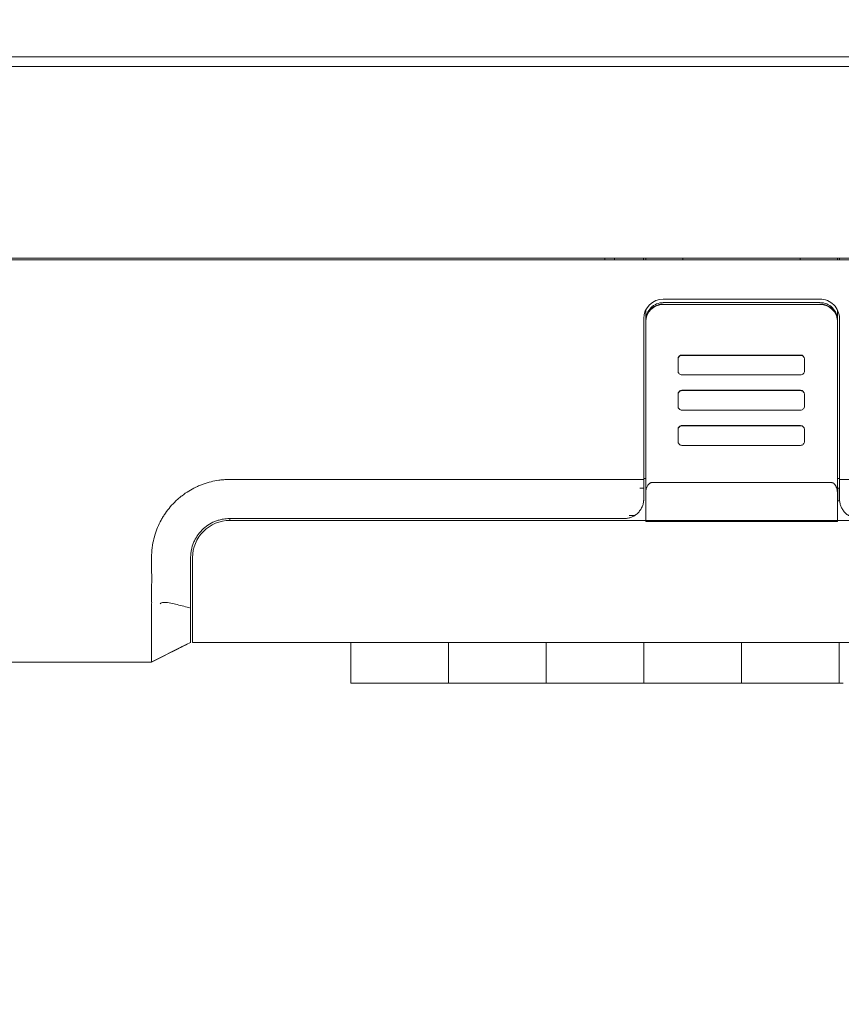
# Model space of a CAD drawing. Header units: millimetres. Extents: x -1114 to 1396, y -630 to 631.
# Tile 416 of 656: x 368 to 410, y -579 to -529. Entities that reach past the tile are written whole.
import ezdxf

# ---------------------------------------------------------------- set-up
doc = ezdxf.new("R2010")
doc.units = ezdxf.units.MM
doc.header["$MEASUREMENT"] = 0

msp = doc.modelspace()

# ---------------------------------------------------------------- linework, layer by layer
at = {"lineweight": 18}
for points, knots in [([(1038.9843, -629.7647), (1038.9843, -629.7647), (-1111.4882, -629.7647), (-1111.4882, -629.7647), (-1111.4882, -629.7647), (-1111.4882, -629.7647), (-1111.4882, 630.7883), (-1111.4882, 630.7883), (-1111.4882, 630.7883), (-1111.4882, 630.7883), (1038.9843, 630.7883), (1038.9843, 630.7883)], [0, 0, 0, 0, 0.3333333, 0.3333333, 0.3333333, 0.3333333, 0.6666667, 0.6666667, 0.6666667, 0.6666667, 1, 1, 1, 1]), ([(409.9144, -544.2008), (409.9144, -543.9355), (409.809, -543.6812), (409.6215, -543.4936), (409.6215, -543.4936), (409.4339, -543.3061), (409.1796, -543.2008), (408.9144, -543.2008)], [0, 0, 0, 0, 0.5, 0.5, 0.5, 0.5, 1, 1, 1, 1]), ([(400.8928, -543.3842), (400.6541, -543.3842), (400.4252, -543.4789), (400.2564, -543.6474), (400.2564, -543.6474), (400.0876, -543.816), (399.9928, -544.0446), (399.9928, -544.283)], [0, 0, 0, 0, 0.5, 0.5, 0.5, 0.5, 1, 1, 1, 1]), ([(399.9928, -544.3574), (399.9928, -544.298), (399.9986, -544.2397), (400.01, -544.1823), (400.01, -544.1823), (400.0158, -544.1536), (400.0229, -544.1251), (400.0314, -544.0969), (400.0314, -544.0969), (400.04, -544.0687), (400.05, -544.0406), (400.0613, -544.0134), (400.0613, -544.0134), (400.0839, -543.959), (400.1115, -543.9074), (400.1441, -543.8586), (400.1441, -543.8586), (400.1523, -543.8464), (400.1607, -543.8344), (400.1695, -543.8225), (400.1695, -543.8225), (400.1783, -543.8106), (400.1874, -543.7989), (400.1969, -543.7875), (400.1969, -543.7875), (400.2157, -543.7646), (400.2354, -543.7428), (400.2562, -543.7221), (400.2562, -543.7221), (400.2977, -543.6806), (400.3429, -543.6434), (400.3921, -543.6106), (400.3921, -543.6106), (400.4043, -543.6023), (400.4169, -543.5944), (400.4296, -543.5868), (400.4296, -543.5868), (400.4423, -543.5792), (400.4552, -543.5719), (400.4681, -543.5649), (400.4681, -543.5649), (400.4941, -543.5511), (400.5206, -543.5385), (400.5477, -543.5273), (400.5477, -543.5273), (400.5747, -543.5161), (400.6023, -543.5062), (400.6304, -543.4976), (400.6304, -543.4976), (400.6445, -543.4934), (400.6587, -543.4894), (400.6731, -543.4858), (400.6731, -543.4858), (400.6874, -543.4822), (400.7019, -543.4789), (400.7165, -543.476), (400.7165, -543.476), (400.7746, -543.4644), (400.8334, -543.4586), (400.8928, -543.4586)], [0, 0, 0, 0, 0.0666667, 0.0666667, 0.0666667, 0.0666667, 0.1333333, 0.1333333, 0.1333333, 0.1333333, 0.2, 0.2, 0.2, 0.2, 0.2666667, 0.2666667, 0.2666667, 0.2666667, 0.3333333, 0.3333333, 0.3333333, 0.3333333, 0.4, 0.4, 0.4, 0.4, 0.4666667, 0.4666667, 0.4666667, 0.4666667, 0.5333333, 0.5333333, 0.5333333, 0.5333333, 0.6, 0.6, 0.6, 0.6, 0.6666667, 0.6666667, 0.6666667, 0.6666667, 0.7333333, 0.7333333, 0.7333333, 0.7333333, 0.8, 0.8, 0.8, 0.8, 0.8666667, 0.8666667, 0.8666667, 0.8666667, 0.9333333, 0.9333333, 0.9333333, 0.9333333, 1, 1, 1, 1]), ([(409.8144, -544.283), (409.8144, -544.0446), (409.7195, -543.816), (409.5507, -543.6474), (409.5507, -543.6474), (409.382, -543.4789), (409.153, -543.3842), (408.9144, -543.3842)], [0, 0, 0, 0, 0.5, 0.5, 0.5, 0.5, 1, 1, 1, 1]), ([(408.9144, -543.4586), (408.9738, -543.4586), (409.0322, -543.4644), (409.0897, -543.4758), (409.0897, -543.4758), (409.1184, -543.4815), (409.1469, -543.4886), (409.1752, -543.4972), (409.1752, -543.4972), (409.2034, -543.5057), (409.2315, -543.5157), (409.2588, -543.527), (409.2588, -543.527), (409.3132, -543.5495), (409.3649, -543.5771), (409.4138, -543.6097), (409.4138, -543.6097), (409.426, -543.6178), (409.4381, -543.6263), (409.4499, -543.6351), (409.4499, -543.6351), (409.4618, -543.6439), (409.4735, -543.653), (409.485, -543.6624), (409.485, -543.6624), (409.5079, -543.6811), (409.5298, -543.7009), (409.5505, -543.7216), (409.5505, -543.7216), (409.592, -543.763), (409.6293, -543.8082), (409.6622, -543.8573), (409.6622, -543.8573), (409.6704, -543.8696), (409.6784, -543.8821), (409.686, -543.8948), (409.686, -543.8948), (409.6936, -543.9075), (409.7009, -543.9203), (409.7079, -543.9333), (409.7079, -543.9333), (409.7218, -543.9592), (409.7343, -543.9857), (409.7455, -544.0127), (409.7455, -544.0127), (409.7568, -544.0397), (409.7667, -544.0673), (409.7753, -544.0954), (409.7753, -544.0954), (409.7795, -544.1094), (409.7835, -544.1236), (409.7871, -544.1379), (409.7871, -544.1379), (409.7907, -544.1523), (409.794, -544.1668), (409.7969, -544.1813), (409.7969, -544.1813), (409.8085, -544.2393), (409.8144, -544.298), (409.8144, -544.3574)], [0, 0, 0, 0, 0.0666667, 0.0666667, 0.0666667, 0.0666667, 0.1333333, 0.1333333, 0.1333333, 0.1333333, 0.2, 0.2, 0.2, 0.2, 0.2666667, 0.2666667, 0.2666667, 0.2666667, 0.3333333, 0.3333333, 0.3333333, 0.3333333, 0.4, 0.4, 0.4, 0.4, 0.4666667, 0.4666667, 0.4666667, 0.4666667, 0.5333333, 0.5333333, 0.5333333, 0.5333333, 0.6, 0.6, 0.6, 0.6, 0.6666667, 0.6666667, 0.6666667, 0.6666667, 0.7333333, 0.7333333, 0.7333333, 0.7333333, 0.8, 0.8, 0.8, 0.8, 0.8666667, 0.8666667, 0.8666667, 0.8666667, 0.9333333, 0.9333333, 0.9333333, 0.9333333, 1, 1, 1, 1]), ([(401.8466, -546.0832), (401.7936, -546.0832), (401.7427, -546.1042), (401.7052, -546.1417), (401.7052, -546.1417), (401.6677, -546.1792), (401.6466, -546.23), (401.6466, -546.2829)], [0, 0, 0, 0, 0.5, 0.5, 0.5, 0.5, 1, 1, 1, 1]), ([(408.1214, -546.2829), (408.1214, -546.23), (408.1003, -546.1792), (408.0628, -546.1417), (408.0628, -546.1417), (408.0253, -546.1042), (407.9744, -546.0832), (407.9214, -546.0832)], [0, 0, 0, 0, 0.5, 0.5, 0.5, 0.5, 1, 1, 1, 1]), ([(401.6466, -546.8821), (401.6466, -546.9351), (401.6677, -546.9859), (401.7052, -547.0233), (401.7052, -547.0233), (401.7427, -547.0608), (401.7936, -547.0818), (401.8466, -547.0818)], [0, 0, 0, 0, 0.5, 0.5, 0.5, 0.5, 1, 1, 1, 1]), ([(407.9214, -547.0818), (407.9744, -547.0818), (408.0253, -547.0608), (408.0628, -547.0233), (408.0628, -547.0233), (408.1003, -546.9859), (408.1214, -546.9351), (408.1214, -546.8821)], [0, 0, 0, 0, 0.5, 0.5, 0.5, 0.5, 1, 1, 1, 1]), ([(401.8466, -547.8735), (401.7936, -547.8735), (401.7427, -547.8945), (401.7052, -547.932), (401.7052, -547.932), (401.6677, -547.9694), (401.6466, -548.0202), (401.6466, -548.0732)], [0, 0, 0, 0, 0.5, 0.5, 0.5, 0.5, 1, 1, 1, 1]), ([(401.8466, -547.8902), (401.7936, -547.8902), (401.7427, -547.9112), (401.7052, -547.9487), (401.7052, -547.9487), (401.6677, -547.9861), (401.6466, -548.0369), (401.6466, -548.0899)], [0, 0, 0, 0, 0.5, 0.5, 0.5, 0.5, 1, 1, 1, 1]), ([(408.1214, -548.0899), (408.1214, -548.0369), (408.1003, -547.9861), (408.0628, -547.9487), (408.0628, -547.9487), (408.0253, -547.9112), (407.9744, -547.8902), (407.9214, -547.8902)], [0, 0, 0, 0, 0.5, 0.5, 0.5, 0.5, 1, 1, 1, 1]), ([(401.6466, -548.6891), (401.6466, -548.742), (401.6677, -548.7928), (401.7052, -548.8303), (401.7052, -548.8303), (401.7427, -548.8677), (401.7936, -548.8888), (401.8466, -548.8888)], [0, 0, 0, 0, 0.5, 0.5, 0.5, 0.5, 1, 1, 1, 1]), ([(407.9214, -548.8888), (407.9744, -548.8888), (408.0253, -548.8677), (408.0628, -548.8303), (408.0628, -548.8303), (408.1003, -548.7928), (408.1214, -548.742), (408.1214, -548.6891)], [0, 0, 0, 0, 0.5, 0.5, 0.5, 0.5, 1, 1, 1, 1]), ([(401.8466, -549.6804), (401.7936, -549.6804), (401.7427, -549.7015), (401.7052, -549.7389), (401.7052, -549.7389), (401.6677, -549.7764), (401.6466, -549.8272), (401.6466, -549.8802)], [0, 0, 0, 0, 0.5, 0.5, 0.5, 0.5, 1, 1, 1, 1]), ([(401.8466, -549.6971), (401.7936, -549.6971), (401.7427, -549.7181), (401.7052, -549.7556), (401.7052, -549.7556), (401.6677, -549.7931), (401.6466, -549.8439), (401.6466, -549.8968)], [0, 0, 0, 0, 0.5, 0.5, 0.5, 0.5, 1, 1, 1, 1]), ([(408.1214, -549.8968), (408.1214, -549.8439), (408.1003, -549.7931), (408.0628, -549.7556), (408.0628, -549.7556), (408.0253, -549.7181), (407.9744, -549.6971), (407.9214, -549.6971)], [0, 0, 0, 0, 0.5, 0.5, 0.5, 0.5, 1, 1, 1, 1]), ([(401.6466, -550.496), (401.6466, -550.549), (401.6677, -550.5998), (401.7052, -550.6372), (401.7052, -550.6372), (401.7427, -550.6747), (401.7936, -550.6957), (401.8466, -550.6957)], [0, 0, 0, 0, 0.5, 0.5, 0.5, 0.5, 1, 1, 1, 1]), ([(407.9214, -550.6957), (407.9744, -550.6957), (408.0253, -550.6747), (408.0628, -550.6372), (408.0628, -550.6372), (408.1003, -550.5998), (408.1214, -550.549), (408.1214, -550.496)], [0, 0, 0, 0, 0.5, 0.5, 0.5, 0.5, 1, 1, 1, 1]), ([(374.7614, -555.6897), (374.7875, -555.5527), (374.8207, -555.4183), (374.8606, -555.2864), (374.8606, -555.2864), (374.9005, -555.1545), (374.947, -555.0251), (375.0002, -554.8981), (375.0002, -554.8981), (375.0534, -554.7712), (375.1132, -554.6467), (375.1797, -554.5248), (375.1797, -554.5248), (375.213, -554.4639), (375.248, -554.4034), (375.2844, -554.3442), (375.2844, -554.3442), (375.3208, -554.2851), (375.3586, -554.2271), (375.3978, -554.1702), (375.3978, -554.1702), (375.5545, -553.9428), (375.7332, -553.7338), (375.934, -553.5432), (375.934, -553.5432), (375.9842, -553.4956), (376.0358, -553.4491), (376.0888, -553.4038), (376.0888, -553.4038), (376.1418, -553.3585), (376.1958, -553.3147), (376.2506, -553.2725), (376.2506, -553.2725), (376.3604, -553.1881), (376.4738, -553.1098), (376.5909, -553.0375), (376.5909, -553.0375), (376.7079, -552.9653), (376.8286, -552.8991), (376.953, -552.8391), (376.953, -552.8391), (377.0151, -552.809), (377.0782, -552.7806), (377.1423, -552.7537), (377.1423, -552.7537), (377.2064, -552.7268), (377.2715, -552.7015), (377.3369, -552.6781), (377.3369, -552.6781), (377.4677, -552.6312), (377.6, -552.5914), (377.7336, -552.5585), (377.7336, -552.5585), (377.8673, -552.5256), (378.0024, -552.4995), (378.1388, -552.4802), (378.1388, -552.4802), (378.1729, -552.4754), (378.2071, -552.471), (378.2414, -552.4671), (378.2414, -552.4671), (378.2757, -552.4632), (378.3101, -552.4599), (378.3446, -552.4571), (378.3446, -552.4571), (378.4137, -552.4516), (378.4831, -552.4481), (378.5529, -552.4458), (378.5529, -552.4458), (378.6226, -552.4436), (378.6923, -552.4426), (378.7621, -552.4421), (378.7621, -552.4421), (378.8318, -552.4415), (378.9015, -552.4414), (378.9713, -552.4415), (378.9713, -552.4415), (379.041, -552.4416), (379.1108, -552.4419), (379.1805, -552.4423), (379.1805, -552.4423), (379.2502, -552.4426), (379.32, -552.4428), (379.3897, -552.4429), (379.3897, -552.4429), (379.5292, -552.4432), (379.6687, -552.4431), (379.8081, -552.4431), (379.8081, -552.4431), (382.0398, -552.443), (384.2714, -552.4429), (386.503, -552.4429), (386.503, -552.4429), (390.9663, -552.4427), (395.4295, -552.4426), (399.8928, -552.4426)], [0, 0, 0, 0, 0.0416667, 0.0416667, 0.0416667, 0.0416667, 0.0833333, 0.0833333, 0.0833333, 0.0833333, 0.125, 0.125, 0.125, 0.125, 0.1666667, 0.1666667, 0.1666667, 0.1666667, 0.2083333, 0.2083333, 0.2083333, 0.2083333, 0.25, 0.25, 0.25, 0.25, 0.2916667, 0.2916667, 0.2916667, 0.2916667, 0.3333333, 0.3333333, 0.3333333, 0.3333333, 0.375, 0.375, 0.375, 0.375, 0.4166667, 0.4166667, 0.4166667, 0.4166667, 0.4583333, 0.4583333, 0.4583333, 0.4583333, 0.5, 0.5, 0.5, 0.5, 0.5416667, 0.5416667, 0.5416667, 0.5416667, 0.5833333, 0.5833333, 0.5833333, 0.5833333, 0.625, 0.625, 0.625, 0.625, 0.6666667, 0.6666667, 0.6666667, 0.6666667, 0.7083333, 0.7083333, 0.7083333, 0.7083333, 0.75, 0.75, 0.75, 0.75, 0.7916667, 0.7916667, 0.7916667, 0.7916667, 0.8333333, 0.8333333, 0.8333333, 0.8333333, 0.875, 0.875, 0.875, 0.875, 0.9166667, 0.9166667, 0.9166667, 0.9166667, 0.9583333, 0.9583333, 0.9583333, 0.9583333, 1, 1, 1, 1]), ([(400.2928, -552.6037), (400.2823, -552.6043), (400.2717, -552.605), (400.2615, -552.6069), (400.2615, -552.6069), (400.2509, -552.6089), (400.2405, -552.6122), (400.2307, -552.6163), (400.2307, -552.6163), (400.22, -552.6208), (400.2099, -552.6261), (400.2004, -552.6321), (400.2004, -552.6321), (400.1877, -552.64), (400.1761, -552.6492), (400.1653, -552.659), (400.1653, -552.659), (400.1533, -552.67), (400.1423, -552.6819), (400.1322, -552.6943), (400.1322, -552.6943), (400.0944, -552.7409), (400.0684, -552.7944), (400.0483, -552.8491), (400.0483, -552.8491), (400.029, -552.9016), (400.015, -552.9552), (400.0067, -553.0095), (400.0067, -553.0095), (399.9977, -553.0682), (399.9952, -553.1277), (399.9928, -553.1872)], [0, 0, 0, 0, 0.125, 0.125, 0.125, 0.125, 0.25, 0.25, 0.25, 0.25, 0.375, 0.375, 0.375, 0.375, 0.5, 0.5, 0.5, 0.5, 0.625, 0.625, 0.625, 0.625, 0.75, 0.75, 0.75, 0.75, 0.875, 0.875, 0.875, 0.875, 1, 1, 1, 1]), ([(409.8144, -553.1871), (409.8144, -553.1297), (409.8101, -553.0729), (409.8013, -553.0168), (409.8013, -553.0168), (409.7969, -552.9888), (409.7913, -552.9609), (409.7845, -552.9332), (409.7845, -552.9332), (409.7776, -552.9056), (409.7694, -552.8781), (409.7595, -552.8509), (409.7595, -552.8509), (409.7546, -552.8373), (409.7492, -552.8237), (409.7434, -552.8103), (409.7434, -552.8103), (409.7375, -552.7968), (409.7312, -552.7834), (409.7243, -552.7702), (409.7243, -552.7702), (409.7173, -552.7571), (409.7099, -552.7442), (409.7018, -552.7316), (409.7018, -552.7316), (409.6937, -552.7189), (409.6849, -552.7066), (409.6754, -552.6948), (409.6754, -552.6948), (409.6658, -552.683), (409.6555, -552.6717), (409.6443, -552.6612), (409.6443, -552.6612), (409.6386, -552.6559), (409.6327, -552.6508), (409.6265, -552.646), (409.6265, -552.646), (409.6203, -552.6411), (409.6138, -552.6365), (409.6071, -552.6322), (409.6071, -552.6322), (409.6004, -552.628), (409.5934, -552.6241), (409.5861, -552.6206), (409.5861, -552.6206), (409.5788, -552.6171), (409.5711, -552.614), (409.5633, -552.6115), (409.5633, -552.6115), (409.5555, -552.609), (409.5476, -552.607), (409.5394, -552.6057), (409.5394, -552.6057), (409.5312, -552.6043), (409.5228, -552.6036), (409.5144, -552.6036)], [0, 0, 0, 0, 0.0714286, 0.0714286, 0.0714286, 0.0714286, 0.1428571, 0.1428571, 0.1428571, 0.1428571, 0.2142857, 0.2142857, 0.2142857, 0.2142857, 0.2857143, 0.2857143, 0.2857143, 0.2857143, 0.3571429, 0.3571429, 0.3571429, 0.3571429, 0.4285714, 0.4285714, 0.4285714, 0.4285714, 0.5, 0.5, 0.5, 0.5, 0.5714286, 0.5714286, 0.5714286, 0.5714286, 0.6428571, 0.6428571, 0.6428571, 0.6428571, 0.7142857, 0.7142857, 0.7142857, 0.7142857, 0.7857143, 0.7857143, 0.7857143, 0.7857143, 0.8571429, 0.8571429, 0.8571429, 0.8571429, 0.9285714, 0.9285714, 0.9285714, 0.9285714, 1, 1, 1, 1]), ([(409.9144, -553.4424), (409.9144, -553.4369), (409.9144, -553.4313), (409.9144, -553.4257), (409.9144, -553.4257), (409.9144, -553.0982), (409.9144, -552.7708), (409.9144, -552.4433)], [0, 0, 0, 0, 0.5, 0.5, 0.5, 0.5, 1, 1, 1, 1]), ([(409.8144, -553.1871), (409.8144, -553.6408), (409.8144, -554.0944), (409.8144, -554.5482), (409.8144, -554.5482), (409.8144, -554.5482), (409.8144, -554.5482), (409.8144, -554.5482)], [0, 0, 0, 0, 0.5, 0.5, 0.5, 0.5, 1, 1, 1, 1]), ([(398.8928, -554.4424), (398.9206, -554.4418), (398.9483, -554.4412), (398.976, -554.4391), (398.976, -554.4391), (399.0034, -554.437), (399.0307, -554.4335), (399.0578, -554.429), (399.0578, -554.429), (399.0848, -554.4244), (399.1116, -554.4188), (399.1381, -554.4121), (399.1381, -554.4121), (399.1648, -554.4053), (399.1912, -554.3974), (399.2171, -554.3885), (399.2171, -554.3885), (399.2434, -554.3794), (399.2693, -554.3693), (399.2946, -554.3582), (399.2946, -554.3582), (399.3561, -554.3312), (399.4146, -554.2983), (399.4685, -554.2604), (399.4685, -554.2604), (399.5236, -554.2216), (399.5739, -554.1776), (399.6192, -554.1297), (399.6192, -554.1297), (399.6636, -554.0828), (399.7032, -554.0322), (399.737, -553.9787), (399.737, -553.9787), (399.7716, -553.9243), (399.8002, -553.867), (399.8236, -553.8079), (399.8236, -553.8079), (399.8468, -553.7495), (399.8648, -553.6894), (399.8755, -553.6285), (399.8755, -553.6285), (399.8863, -553.5671), (399.8895, -553.5048), (399.8928, -553.4424)], [0, 0, 0, 0, 0.0909091, 0.0909091, 0.0909091, 0.0909091, 0.1818182, 0.1818182, 0.1818182, 0.1818182, 0.2727273, 0.2727273, 0.2727273, 0.2727273, 0.3636364, 0.3636364, 0.3636364, 0.3636364, 0.4545455, 0.4545455, 0.4545455, 0.4545455, 0.5454545, 0.5454545, 0.5454545, 0.5454545, 0.6363636, 0.6363636, 0.6363636, 0.6363636, 0.7272727, 0.7272727, 0.7272727, 0.7272727, 0.8181818, 0.8181818, 0.8181818, 0.8181818, 0.9090909, 0.9090909, 0.9090909, 0.9090909, 1, 1, 1, 1]), ([(409.9144, -553.4424), (409.9144, -553.505), (409.9202, -553.5667), (409.9316, -553.6276), (409.9316, -553.6276), (409.9374, -553.658), (409.9445, -553.6882), (409.9531, -553.7182), (409.9531, -553.7182), (409.9617, -553.7482), (409.9718, -553.778), (409.9834, -553.8076), (409.9834, -553.8076), (410.0065, -553.8666), (410.0351, -553.923), (410.069, -553.9766), (410.069, -553.9766), (410.0859, -554.0034), (410.1042, -554.0296), (410.1239, -554.055), (410.1239, -554.055), (410.1436, -554.0804), (410.1648, -554.1052), (410.1874, -554.1291), (410.1874, -554.1291), (410.2326, -554.177), (410.2821, -554.22), (410.3361, -554.2583), (410.3361, -554.2583), (410.3631, -554.2774), (410.3912, -554.2953), (410.4204, -554.312), (410.4204, -554.312), (410.4351, -554.3203), (410.45, -554.3283), (410.4653, -554.3359), (410.4653, -554.3359), (410.4805, -554.3436), (410.4961, -554.3509), (410.5117, -554.3578), (410.5117, -554.3578), (410.5743, -554.3853), (410.6393, -554.4063), (410.7066, -554.4206), (410.7066, -554.4206), (410.7402, -554.4278), (410.7745, -554.4332), (410.8094, -554.4369), (410.8094, -554.4369), (410.8442, -554.4406), (410.8792, -554.4424), (410.9143, -554.4424)], [0, 0, 0, 0, 0.0769231, 0.0769231, 0.0769231, 0.0769231, 0.1538462, 0.1538462, 0.1538462, 0.1538462, 0.2307692, 0.2307692, 0.2307692, 0.2307692, 0.3076923, 0.3076923, 0.3076923, 0.3076923, 0.3846154, 0.3846154, 0.3846154, 0.3846154, 0.4615385, 0.4615385, 0.4615385, 0.4615385, 0.5384615, 0.5384615, 0.5384615, 0.5384615, 0.6153846, 0.6153846, 0.6153846, 0.6153846, 0.6923077, 0.6923077, 0.6923077, 0.6923077, 0.7692308, 0.7692308, 0.7692308, 0.7692308, 0.8461538, 0.8461538, 0.8461538, 0.8461538, 0.9230769, 0.9230769, 0.9230769, 0.9230769, 1, 1, 1, 1]), ([(376.69, -556.4424), (376.6904, -556.4112), (376.6909, -556.38), (376.6922, -556.3488), (376.6922, -556.3488), (376.6937, -556.3145), (376.6963, -556.2802), (376.6997, -556.246), (376.6997, -556.246), (376.7062, -556.1812), (376.7157, -556.1167), (376.7283, -556.0528), (376.7283, -556.0528), (376.7538, -555.9243), (376.7921, -555.7981), (376.8423, -555.6771), (376.8423, -555.6771), (376.8672, -555.6168), (376.8952, -555.5577), (376.9259, -555.5002), (376.9259, -555.5002), (376.9566, -555.4427), (376.9901, -555.3868), (377.0262, -555.3326), (377.0262, -555.3326), (377.099, -555.2235), (377.1826, -555.1215), (377.2753, -555.0287), (377.2753, -555.0287), (377.3675, -554.9364), (377.4688, -554.8532), (377.5773, -554.7806), (377.5773, -554.7806), (377.6861, -554.7077), (377.8022, -554.6456), (377.923, -554.5954), (377.923, -554.5954), (377.9786, -554.5723), (378.0352, -554.5517), (378.0926, -554.5338), (378.0926, -554.5338), (378.1601, -554.5126), (378.2288, -554.4951), (378.2982, -554.4812), (378.2982, -554.4812), (378.3941, -554.462), (378.4914, -554.4497), (378.589, -554.4452), (378.589, -554.4452), (378.6227, -554.4437), (378.6563, -554.4431), (378.69, -554.4424)], [0, 0, 0, 0, 0.0769231, 0.0769231, 0.0769231, 0.0769231, 0.1538462, 0.1538462, 0.1538462, 0.1538462, 0.2307692, 0.2307692, 0.2307692, 0.2307692, 0.3076923, 0.3076923, 0.3076923, 0.3076923, 0.3846154, 0.3846154, 0.3846154, 0.3846154, 0.4615385, 0.4615385, 0.4615385, 0.4615385, 0.5384615, 0.5384615, 0.5384615, 0.5384615, 0.6153846, 0.6153846, 0.6153846, 0.6153846, 0.6923077, 0.6923077, 0.6923077, 0.6923077, 0.7692308, 0.7692308, 0.7692308, 0.7692308, 0.8461538, 0.8461538, 0.8461538, 0.8461538, 0.9230769, 0.9230769, 0.9230769, 0.9230769, 1, 1, 1, 1]), ([(378.69, -554.5423), (378.1861, -554.5423), (377.7028, -554.7424), (377.3465, -555.0988), (377.3465, -555.0988), (376.9902, -555.4551), (376.79, -555.9384), (376.79, -556.4423)], [0, 0, 0, 0, 0.5, 0.5, 0.5, 0.5, 1, 1, 1, 1]), ([(378.69, -554.4421), (378.7783, -554.441), (378.8655, -554.4426), (378.9509, -554.4428), (378.9509, -554.4428), (379.0363, -554.443), (379.1218, -554.4427), (379.2154, -554.4425), (379.2154, -554.4425), (379.3091, -554.4423), (379.4115, -554.4422), (379.5164, -554.4422), (379.5164, -554.4422), (379.6213, -554.4422), (379.7278, -554.4422), (379.8338, -554.4422), (379.8338, -554.4422), (380.2575, -554.4422), (380.6812, -554.4422), (381.1049, -554.4422), (381.1049, -554.4422), (381.9523, -554.4422), (382.7996, -554.4423), (383.6469, -554.4423), (383.6469, -554.4423), (385.3414, -554.4423), (387.0357, -554.4423), (388.7299, -554.4423), (388.7299, -554.4423), (392.1182, -554.4424), (395.5058, -554.4424), (398.8928, -554.4424)], [0, 0, 0, 0, 0.125, 0.125, 0.125, 0.125, 0.25, 0.25, 0.25, 0.25, 0.375, 0.375, 0.375, 0.375, 0.5, 0.5, 0.5, 0.5, 0.625, 0.625, 0.625, 0.625, 0.75, 0.75, 0.75, 0.75, 0.875, 0.875, 0.875, 0.875, 1, 1, 1, 1]), ([(374.6946, -557.7051), (374.7016, -557.3682), (374.6867, -557.0314), (374.6858, -556.6945), (374.6858, -556.6945), (374.6853, -556.5261), (374.6884, -556.3579), (374.6995, -556.1903), (374.6995, -556.1903), (374.7106, -556.0227), (374.7297, -555.8557), (374.7614, -555.6897)], [0, 0, 0, 0, 0.3333333, 0.3333333, 0.3333333, 0.3333333, 0.6666667, 0.6666667, 0.6666667, 0.6666667, 1, 1, 1, 1]), ([(376.69, -557.0599), (376.69, -556.957), (376.69, -556.8541), (376.69, -556.7512), (376.69, -556.7512), (376.69, -556.6483), (376.69, -556.5454), (376.69, -556.4424)], [0, 0, 0, 0, 0.5, 0.5, 0.5, 0.5, 1, 1, 1, 1]), ([(376.69, -558.4897), (376.69, -558.2514), (376.69, -558.0131), (376.69, -557.7748), (376.69, -557.7748), (376.69, -557.5365), (376.69, -557.2982), (376.69, -557.0599)], [0, 0, 0, 0, 0.5, 0.5, 0.5, 0.5, 1, 1, 1, 1]), ([(374.6942, -558.7153), (374.6912, -558.5469), (374.6895, -558.3785), (374.6895, -558.2101), (374.6895, -558.2101), (374.6894, -558.0418), (374.6911, -557.8734), (374.6946, -557.7051)], [0, 0, 0, 0, 0.5, 0.5, 0.5, 0.5, 1, 1, 1, 1]), ([(374.694, -558.7924), (374.6898, -558.9591), (374.6892, -559.1235), (374.6896, -559.2856), (374.6896, -559.2856), (374.6899, -559.3667), (374.6903, -559.4472), (374.6908, -559.5271), (374.6908, -559.5271), (374.6912, -559.607), (374.6915, -559.6864), (374.6915, -559.7651), (374.6915, -559.7651), (374.6915, -559.8045), (374.6915, -559.8436), (374.6914, -559.8823), (374.6914, -559.8823), (374.6914, -559.9209), (374.6913, -559.9591), (374.6912, -559.9969), (374.6912, -559.9969), (374.6909, -560.0724), (374.6906, -560.1464), (374.6904, -560.2187), (374.6904, -560.2187), (374.6898, -560.3633), (374.6895, -560.5014), (374.6895, -560.6328), (374.6895, -560.6328), (374.6896, -560.6492), (374.6896, -560.6655), (374.6896, -560.6817), (374.6896, -560.6817), (374.6896, -560.6979), (374.6896, -560.7139), (374.6897, -560.7297), (374.6897, -560.7297), (374.6897, -560.7614), (374.6898, -560.7924), (374.6899, -560.8228), (374.6899, -560.8228), (374.6901, -560.8836), (374.6903, -560.9418), (374.6906, -560.9975), (374.6906, -560.9975), (374.6911, -561.109), (374.6915, -561.2104), (374.691, -561.3015), (374.691, -561.3015), (374.6909, -561.3243), (374.6907, -561.3464), (374.6906, -561.3678), (374.6906, -561.3678), (374.6904, -561.3891), (374.6903, -561.4096), (374.6902, -561.4293), (374.6902, -561.4293), (374.69, -561.4687), (374.6898, -561.505), (374.6898, -561.5382), (374.6898, -561.5382), (374.6898, -561.6045), (374.6905, -561.6585), (374.6924, -561.6997)], [0, 0, 0, 0, 0.0625, 0.0625, 0.0625, 0.0625, 0.125, 0.125, 0.125, 0.125, 0.1875, 0.1875, 0.1875, 0.1875, 0.25, 0.25, 0.25, 0.25, 0.3125, 0.3125, 0.3125, 0.3125, 0.375, 0.375, 0.375, 0.375, 0.4375, 0.4375, 0.4375, 0.4375, 0.5, 0.5, 0.5, 0.5, 0.5625, 0.5625, 0.5625, 0.5625, 0.625, 0.625, 0.625, 0.625, 0.6875, 0.6875, 0.6875, 0.6875, 0.75, 0.75, 0.75, 0.75, 0.8125, 0.8125, 0.8125, 0.8125, 0.875, 0.875, 0.875, 0.875, 0.9375, 0.9375, 0.9375, 0.9375, 1, 1, 1, 1]), ([(376.69, -559.0303), (376.5734, -558.9989), (376.4567, -558.9678), (376.3399, -558.9374), (376.3399, -558.9374), (376.1175, -558.8796), (375.8947, -558.8221), (375.6695, -558.7791), (375.6695, -558.7791), (375.5569, -558.7576), (375.4431, -558.7372), (375.3287, -558.7415), (375.3287, -558.7415), (375.2716, -558.7437), (375.2129, -558.7529), (375.1629, -558.7848), (375.1629, -558.7848), (375.1481, -558.7943), (375.1348, -558.8069), (375.1215, -558.8196)], [0, 0, 0, 0, 0.2, 0.2, 0.2, 0.2, 0.4, 0.4, 0.4, 0.4, 0.6, 0.6, 0.6, 0.6, 0.8, 0.8, 0.8, 0.8, 1, 1, 1, 1]), ([(376.69, -559.2026), (376.69, -559.1443), (376.69, -559.0854), (376.69, -559.0261), (376.69, -559.0261), (376.69, -558.9669), (376.69, -558.9072), (376.69, -558.8476), (376.69, -558.8476), (376.69, -558.7284), (376.69, -558.6091), (376.69, -558.4897)], [0, 0, 0, 0, 0.3333333, 0.3333333, 0.3333333, 0.3333333, 0.6666667, 0.6666667, 0.6666667, 0.6666667, 1, 1, 1, 1]), ([(376.69, -559.2026), (376.69, -559.3199), (376.69, -559.4335), (376.69, -559.5434), (376.69, -559.5434), (376.69, -559.5984), (376.69, -559.6524), (376.69, -559.7054), (376.69, -559.7054), (376.69, -559.7319), (376.69, -559.7582), (376.69, -559.7842), (376.69, -559.7842), (376.69, -559.8102), (376.69, -559.8361), (376.69, -559.8615), (376.69, -559.8615), (376.69, -559.9123), (376.69, -559.9614), (376.69, -560.0089), (376.69, -560.0089), (376.69, -560.0327), (376.69, -560.0561), (376.69, -560.079), (376.69, -560.079), (376.69, -560.102), (376.69, -560.1245), (376.69, -560.1465), (376.69, -560.1465), (376.69, -560.2345), (376.69, -560.3141), (376.69, -560.3858), (376.69, -560.3858), (376.69, -560.4216), (376.69, -560.4555), (376.69, -560.4872), (376.69, -560.4872), (376.69, -560.5031), (376.69, -560.5185), (376.69, -560.5334), (376.69, -560.5334), (376.69, -560.5482), (376.69, -560.5624), (376.69, -560.576), (376.69, -560.576), (376.69, -560.6304), (376.69, -560.6747), (376.69, -560.709), (376.69, -560.709), (376.69, -560.7261), (376.69, -560.7403), (376.69, -560.752), (376.69, -560.752), (376.69, -560.7578), (376.69, -560.763), (376.69, -560.7675), (376.69, -560.7675), (376.69, -560.7721), (376.69, -560.776), (376.69, -560.7793), (376.69, -560.7793), (376.69, -560.7926), (376.69, -560.7968), (376.69, -560.7947)], [0, 0, 0, 0, 0.0625, 0.0625, 0.0625, 0.0625, 0.125, 0.125, 0.125, 0.125, 0.1875, 0.1875, 0.1875, 0.1875, 0.25, 0.25, 0.25, 0.25, 0.3125, 0.3125, 0.3125, 0.3125, 0.375, 0.375, 0.375, 0.375, 0.4375, 0.4375, 0.4375, 0.4375, 0.5, 0.5, 0.5, 0.5, 0.5625, 0.5625, 0.5625, 0.5625, 0.625, 0.625, 0.625, 0.625, 0.6875, 0.6875, 0.6875, 0.6875, 0.75, 0.75, 0.75, 0.75, 0.8125, 0.8125, 0.8125, 0.8125, 0.875, 0.875, 0.875, 0.875, 0.9375, 0.9375, 0.9375, 0.9375, 1, 1, 1, 1]), ([(374.6924, -561.6997), (374.6932, -561.7151), (374.6929, -561.7286), (374.6922, -561.7402), (374.6922, -561.7402), (374.6915, -561.7518), (374.6903, -561.7615), (374.6894, -561.7692), (374.6894, -561.7692), (374.6876, -561.7847), (374.6868, -561.7924), (374.6929, -561.7924)], [0, 0, 0, 0, 0.3333333, 0.3333333, 0.3333333, 0.3333333, 0.6666667, 0.6666667, 0.6666667, 0.6666667, 1, 1, 1, 1])]:
    msp.add_open_spline(points, degree=3, knots=knots, dxfattribs=at)
for points in [[(336.8203, -530.7924), (336.8203, -530.7924), (436.3203, -530.7924), (436.3203, -530.7924)], [(436.3203, -531.2924), (436.3203, -531.2924), (336.8203, -531.2924), (336.8203, -531.2924)], [(412.8703, -541.0978), (412.8703, -541.0978), (355.7703, -541.0978), (355.7703, -541.0978)], [(397.8928, -541.1979), (397.8928, -541.1979), (397.8928, -541.0978), (397.8928, -541.0978)], [(398.3928, -541.1978), (398.3928, -541.1978), (398.3928, -541.0978), (398.3928, -541.0978)], [(399.8713, -541.1978), (399.8713, -541.1978), (399.8713, -541.0978), (399.8713, -541.0978)], [(399.9928, -541.0978), (399.9928, -541.0978), (399.9928, -541.1978), (399.9928, -541.1978)], [(401.8928, -541.0978), (401.8928, -541.0978), (401.8928, -541.1978), (401.8928, -541.1978)], [(407.8928, -541.1978), (407.8928, -541.1978), (407.8928, -541.0978), (407.8928, -541.0978)], [(409.8144, -541.0978), (409.8144, -541.0978), (409.8144, -541.1977), (409.8144, -541.1977)], [(409.9144, -541.1978), (409.9144, -541.1978), (409.9144, -541.0978), (409.9144, -541.0978)], [(436.3203, -541.1978), (436.3203, -541.1978), (336.8203, -541.1978), (336.8203, -541.1978)], [(400.8928, -543.2008), (400.3405, -543.2008), (399.8928, -543.6485), (399.8928, -544.2007)], [(400.8928, -543.2008), (400.8928, -543.2008), (408.9144, -543.2008), (408.9144, -543.2008)], [(400.8928, -543.4743), (400.4017, -543.4743), (400.0012, -543.8675), (399.9929, -544.3579)], [(400.8928, -543.3842), (400.8928, -543.3842), (408.9144, -543.3842), (408.9144, -543.3842)], [(400.8928, -543.4743), (400.8928, -543.4743), (408.9144, -543.4743), (408.9144, -543.4743)], [(409.8142, -544.3579), (409.8059, -543.8675), (409.4055, -543.4743), (408.9144, -543.4743)], [(399.8928, -552.4426), (399.8928, -552.4426), (399.8928, -544.2007), (399.8928, -544.2007)], [(399.9928, -543.7648), (399.9928, -543.7648), (399.9928, -544.283), (399.9928, -544.283)], [(409.8144, -543.7648), (409.8144, -543.7648), (409.8144, -544.283), (409.8144, -544.283)], [(409.9144, -552.4425), (409.9144, -552.4425), (409.9144, -544.2008), (409.9144, -544.2008)], [(399.9928, -544.3574), (399.9928, -544.3574), (399.9928, -544.283), (399.9928, -544.283)], [(399.9928, -544.3574), (399.9928, -544.3574), (399.9928, -544.283), (399.9928, -544.283)], [(399.9928, -553.1872), (399.9928, -553.1872), (399.9928, -544.3574), (399.9928, -544.3574)], [(399.9928, -553.1804), (399.9928, -553.1804), (399.9928, -544.3575), (399.9928, -544.3575)], [(409.8144, -544.283), (409.8144, -544.283), (409.8144, -544.3574), (409.8144, -544.3574)], [(409.8144, -544.3574), (409.8144, -544.3574), (409.8144, -553.1871), (409.8144, -553.1871)], [(409.8144, -544.3575), (409.8144, -544.3575), (409.8144, -553.1802), (409.8144, -553.1802)], [(401.8466, -546.0665), (401.7362, -546.0665), (401.6466, -546.156), (401.6466, -546.2663)], [(407.9214, -546.0665), (407.9214, -546.0665), (401.8466, -546.0665), (401.8466, -546.0665)], [(401.8466, -546.0832), (401.8466, -546.0832), (407.9214, -546.0832), (407.9214, -546.0832)], [(408.1214, -546.2663), (408.1214, -546.156), (408.0319, -546.0665), (407.9214, -546.0665)], [(401.6466, -546.2829), (401.6466, -546.2829), (401.6466, -546.2663), (401.6466, -546.2663)], [(401.6466, -546.8821), (401.6466, -546.8821), (401.6466, -546.2829), (401.6466, -546.2829)], [(408.1214, -546.2663), (408.1214, -546.2663), (408.1214, -546.2829), (408.1214, -546.2829)], [(408.1214, -546.2829), (408.1214, -546.2829), (408.1214, -546.2663), (408.1214, -546.2663)], [(408.1214, -546.2829), (408.1214, -546.2829), (408.1214, -546.8821), (408.1214, -546.8821)], [(407.9214, -547.0818), (407.9214, -547.0818), (401.8466, -547.0818), (401.8466, -547.0818)], [(401.6466, -548.0899), (401.6466, -548.0899), (401.6466, -548.0732), (401.6466, -548.0732)], [(401.6466, -548.6891), (401.6466, -548.6891), (401.6466, -548.0899), (401.6466, -548.0899)], [(407.9214, -547.8735), (407.9214, -547.8735), (401.8466, -547.8735), (401.8466, -547.8735)], [(401.8466, -547.8902), (401.8466, -547.8902), (407.9214, -547.8902), (407.9214, -547.8902)], [(408.1214, -548.0732), (408.1214, -547.9629), (408.0319, -547.8735), (407.9214, -547.8735)], [(408.1214, -548.0732), (408.1214, -548.0732), (408.1214, -548.0899), (408.1214, -548.0899)], [(408.1214, -548.0899), (408.1214, -548.0899), (408.1214, -548.0732), (408.1214, -548.0732)], [(408.1214, -548.0899), (408.1214, -548.0899), (408.1214, -548.6891), (408.1214, -548.6891)], [(407.9214, -548.8888), (407.9214, -548.8888), (401.8466, -548.8888), (401.8466, -548.8888)], [(407.9214, -549.6804), (407.9214, -549.6804), (401.8466, -549.6804), (401.8466, -549.6804)], [(401.8466, -549.6971), (401.8466, -549.6971), (407.9214, -549.6971), (407.9214, -549.6971)], [(408.1214, -549.8802), (408.1214, -549.7698), (408.0319, -549.6804), (407.9214, -549.6804)], [(401.6466, -549.8968), (401.6466, -549.8968), (401.6466, -549.8802), (401.6466, -549.8802)], [(401.6466, -549.8968), (401.6466, -549.8968), (401.6466, -549.8802), (401.6466, -549.8802)], [(401.6466, -550.496), (401.6466, -550.496), (401.6466, -549.8968), (401.6466, -549.8968)], [(408.1214, -549.8802), (408.1214, -549.8802), (408.1214, -549.8968), (408.1214, -549.8968)], [(408.1214, -549.8968), (408.1214, -549.8968), (408.1214, -549.8802), (408.1214, -549.8802)], [(408.1214, -549.8968), (408.1214, -549.8968), (408.1214, -550.496), (408.1214, -550.496)], [(407.9214, -550.6957), (407.9214, -550.6957), (401.8466, -550.6957), (401.8466, -550.6957)], [(399.9929, -552.3843), (399.9929, -552.3843), (399.8928, -552.3843), (399.8928, -552.3843)], [(399.8928, -553.4424), (399.8928, -553.1092), (399.8928, -552.7759), (399.8928, -552.4426)], [(409.5144, -552.6036), (409.5144, -552.6036), (400.2928, -552.6038), (400.2928, -552.6038)], [(409.9144, -552.3843), (409.9144, -552.3843), (409.8143, -552.3843), (409.8143, -552.3843)], [(409.9144, -552.4425), (409.9144, -552.4425), (427.5956, -552.4424), (427.5956, -552.4424)], [(399.8952, -552.8843), (399.8952, -552.8843), (399.6952, -552.8843), (399.6952, -552.8843)], [(399.8952, -553.5423), (399.8952, -553.5423), (399.8952, -552.8843), (399.8952, -552.8843)], [(399.8952, -553.5423), (399.8952, -553.5423), (399.8952, -552.8843), (399.8952, -552.8843)], [(399.8952, -552.8843), (399.8952, -552.8843), (399.8952, -553.5423), (399.8952, -553.5423)], [(399.8952, -552.8843), (399.8952, -552.8843), (399.8952, -553.5423), (399.8952, -553.5423)], [(399.9928, -554.5482), (399.9928, -554.0945), (399.9928, -553.6409), (399.9928, -553.1872)], [(409.8952, -552.8843), (409.8952, -552.8843), (409.8144, -552.8843), (409.8144, -552.8843)], [(409.8952, -553.5423), (409.8952, -553.5423), (409.8952, -552.8843), (409.8952, -552.8843)], [(409.8952, -553.5423), (409.8952, -553.5423), (409.8952, -552.8843), (409.8952, -552.8843)], [(409.9128, -552.8843), (409.9128, -552.8843), (409.8952, -552.8843), (409.8952, -552.8843)], [(409.8952, -552.8843), (409.8952, -552.8843), (409.8952, -553.5423), (409.8952, -553.5423)], [(409.8952, -552.8843), (409.8952, -552.8843), (409.8952, -553.5423), (409.8952, -553.5423)], [(409.9198, -553.5423), (409.9198, -553.5423), (409.8144, -553.5423), (409.8144, -553.5423)], [(399.1516, -554.2923), (399.1516, -554.2923), (399.4085, -554.2923), (399.4085, -554.2923)], [(378.69, -554.5423), (378.69, -554.5423), (399.9928, -554.5423), (399.9928, -554.5423)], [(378.6952, -554.5422), (378.6952, -554.5422), (378.6952, -554.4424), (378.6952, -554.4424)], [(409.8144, -554.5482), (409.8144, -554.5482), (399.9928, -554.5482), (399.9928, -554.5482)], [(399.9928, -554.5946), (399.9928, -554.5946), (399.9928, -554.5494), (399.9928, -554.5494)], [(399.9928, -554.5946), (399.9928, -554.5946), (409.8144, -554.5946), (409.8144, -554.5946)], [(409.8144, -554.5423), (409.8144, -554.5423), (431.0956, -554.5423), (431.0956, -554.5423)], [(409.8144, -554.5493), (409.8144, -554.5493), (409.8144, -554.5946), (409.8144, -554.5946)], [(376.79, -558.7923), (376.79, -558.7923), (376.79, -556.4423), (376.79, -556.4423)], [(374.694, -558.7924), (374.6946, -558.7667), (374.6947, -558.741), (374.6942, -558.7153)], [(376.79, -560.7923), (376.79, -560.7923), (376.79, -558.7923), (376.79, -558.7923)], [(376.3877, -560.9317), (376.3877, -560.9317), (376.5302, -560.8671), (376.5302, -560.8671)], [(376.5302, -560.8671), (376.5302, -560.8671), (376.702, -560.7867), (376.702, -560.7867)], [(376.6536, -560.8112), (376.6536, -560.8112), (376.69, -560.7928), (376.69, -560.7928)], [(376.69, -560.7924), (376.69, -560.7924), (376.6856, -560.7946), (376.6856, -560.7946)], [(432.9956, -560.7923), (432.9956, -560.7923), (376.79, -560.7923), (376.79, -560.7923)], [(432.9956, -560.7923), (432.9956, -560.7923), (376.79, -560.7923), (376.79, -560.7923)], [(384.8952, -562.8843), (384.8952, -562.8843), (384.8952, -560.7921), (384.8952, -560.7921)], [(384.8952, -560.7921), (384.8952, -560.7921), (384.8952, -562.8843), (384.8952, -562.8843)], [(389.8952, -562.8843), (389.8952, -562.8843), (389.8952, -560.7921), (389.8952, -560.7921)], [(389.8952, -562.8843), (389.8952, -562.8843), (389.8952, -560.7921), (389.8952, -560.7921)], [(389.8952, -560.7921), (389.8952, -560.7921), (389.8952, -562.8843), (389.8952, -562.8843)], [(389.8952, -560.7921), (389.8952, -560.7921), (389.8952, -562.8843), (389.8952, -562.8843)], [(394.8952, -562.8843), (394.8952, -562.8843), (394.8952, -560.7921), (394.8952, -560.7921)], [(394.8952, -562.8843), (394.8952, -562.8843), (394.8952, -560.7921), (394.8952, -560.7921)], [(394.8952, -560.7921), (394.8952, -560.7921), (394.8952, -562.8843), (394.8952, -562.8843)], [(394.8952, -560.7921), (394.8952, -560.7921), (394.8952, -562.8843), (394.8952, -562.8843)], [(399.8952, -562.8843), (399.8952, -562.8843), (399.8952, -560.7921), (399.8952, -560.7921)], [(399.8952, -562.8843), (399.8952, -562.8843), (399.8952, -560.7921), (399.8952, -560.7921)], [(399.8952, -560.7921), (399.8952, -560.7921), (399.8952, -562.8843), (399.8952, -562.8843)], [(399.8952, -560.7921), (399.8952, -560.7921), (399.8952, -562.8843), (399.8952, -562.8843)], [(404.8952, -562.8843), (404.8952, -562.8843), (404.8952, -560.7921), (404.8952, -560.7921)], [(404.8952, -562.8843), (404.8952, -562.8843), (404.8952, -560.7921), (404.8952, -560.7921)], [(404.8952, -560.7921), (404.8952, -560.7921), (404.8952, -562.8843), (404.8952, -562.8843)], [(404.8952, -560.7921), (404.8952, -560.7921), (404.8952, -562.8843), (404.8952, -562.8843)], [(409.8952, -562.8843), (409.8952, -562.8843), (409.8952, -560.7921), (409.8952, -560.7921)], [(409.8952, -562.8843), (409.8952, -562.8843), (409.8952, -560.7921), (409.8952, -560.7921)], [(409.8952, -560.7921), (409.8952, -560.7921), (409.8952, -562.8843), (409.8952, -562.8843)], [(409.8952, -560.7921), (409.8952, -560.7921), (409.8952, -562.8843), (409.8952, -562.8843)], [(374.6758, -561.7998), (374.6758, -561.7998), (376.3986, -560.9266), (376.3986, -560.9266)], [(374.6902, -561.7925), (374.6902, -561.7925), (376.1042, -561.0854), (376.1042, -561.0854)], [(376.3663, -560.9544), (376.3663, -560.9544), (374.6914, -561.7929), (374.6914, -561.7929)], [(375.3683, -561.4542), (375.69, -561.2934), (376.1753, -561.0502), (376.3376, -560.9688)], [(376.1109, -561.0821), (376.2524, -561.0113), (376.4601, -560.9074), (376.5286, -560.8732)], [(373.6971, -561.7924), (373.6971, -561.7924), (354.8203, -561.7924), (354.8203, -561.7924)], [(354.8203, -561.7924), (354.8203, -561.7924), (373.6972, -561.7924), (373.6972, -561.7924)], [(374.6929, -561.7924), (374.6929, -561.7924), (373.6971, -561.7924), (373.6971, -561.7924)], [(374.6929, -561.7924), (374.6929, -561.7924), (373.6972, -561.7924), (373.6972, -561.7924)], [(384.8952, -562.8843), (384.8952, -562.8843), (385.0952, -562.8843), (385.0952, -562.8843)], [(389.6952, -562.8843), (389.6952, -562.8843), (385.0952, -562.8843), (385.0952, -562.8843)], [(389.6952, -562.8843), (389.6952, -562.8843), (389.8952, -562.8843), (389.8952, -562.8843)], [(389.8952, -562.8843), (389.8952, -562.8843), (390.0952, -562.8843), (390.0952, -562.8843)], [(394.6952, -562.8843), (394.6952, -562.8843), (390.0952, -562.8843), (390.0952, -562.8843)], [(394.6952, -562.8843), (394.6952, -562.8843), (394.8952, -562.8843), (394.8952, -562.8843)], [(394.8952, -562.8843), (394.8952, -562.8843), (395.0952, -562.8843), (395.0952, -562.8843)], [(399.6952, -562.8843), (399.6952, -562.8843), (395.0952, -562.8843), (395.0952, -562.8843)], [(399.6952, -562.8843), (399.6952, -562.8843), (399.8952, -562.8843), (399.8952, -562.8843)], [(399.8952, -562.8843), (399.8952, -562.8843), (400.0952, -562.8843), (400.0952, -562.8843)], [(404.6952, -562.8843), (404.6952, -562.8843), (400.0952, -562.8843), (400.0952, -562.8843)], [(404.6952, -562.8843), (404.6952, -562.8843), (404.8952, -562.8843), (404.8952, -562.8843)], [(404.8952, -562.8843), (404.8952, -562.8843), (405.0952, -562.8843), (405.0952, -562.8843)], [(409.6952, -562.8843), (409.6952, -562.8843), (405.0952, -562.8843), (405.0952, -562.8843)], [(409.6952, -562.8843), (409.6952, -562.8843), (409.8952, -562.8843), (409.8952, -562.8843)], [(409.8952, -562.8843), (409.8952, -562.8843), (410.0952, -562.8843), (410.0952, -562.8843)]]:
    msp.add_open_spline(points, degree=3, dxfattribs=at)

doc.saveas('drawing.dxf')
